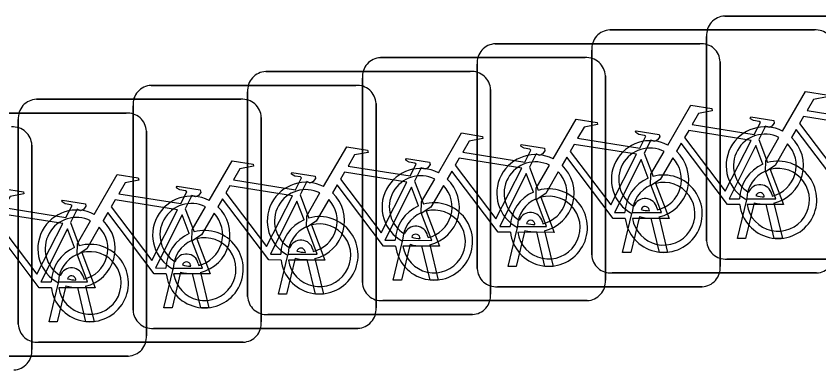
# Model space of a CAD drawing. Extents: x 162184 to 163154, y 385507 to 386516.
# Drawn here: x 162758.078 to 162761.379, y 386420 to 386421.456 of the extents above; entities that cross this region are included whole.
import ezdxf

# ---------------------------------------------------------------- set-up
doc = ezdxf.new("R2010")
doc.units = 0
doc.layers.add('IMGEO_Fietsenrek', color=7, linetype='Continuous')

msp = doc.modelspace()

# ---------------------------------------------------------------- linework, layer by layer
at = {"layer": 'IMGEO_Fietsenrek'}
for p, q in [((162760.9919, 386421.4555), (162761.8328, 386421.4555)), ((162761.8328, 386421.4555), (162760.9919, 386421.4555)), ((162760.5199, 386421.3985), (162761.3608, 386421.3985)), ((162761.3608, 386421.3985), (162760.5199, 386421.3985)), ((162760.9175, 386420.5309), (162760.9175, 386421.3718)), ((162760.9175, 386421.3718), (162760.9175, 386420.5309)), ((162760.0489, 386421.3415), (162760.8898, 386421.3415)), ((162760.8898, 386421.3415), (162760.0489, 386421.3415)), ((162760.4455, 386420.4739), (162760.4455, 386421.3148)), ((162760.4455, 386421.3148), (162760.4455, 386420.4739)), ((162759.5769, 386421.2845), (162760.4178, 386421.2845)), ((162760.4178, 386421.2845), (162759.5769, 386421.2845)), ((162760.9735, 386421.2671), (162760.9735, 386420.4262)), ((162760.9735, 386420.4262), (162760.9735, 386421.2671)), ((162759.9745, 386420.4169), (162759.9745, 386421.2578)), ((162759.9745, 386421.2578), (162759.9745, 386420.4169)), ((162759.1049, 386421.2275), (162759.9458, 386421.2275)), ((162759.9458, 386421.2275), (162759.1049, 386421.2275)), ((162759.5025, 386420.3599), (162759.5025, 386421.2008)), ((162759.5025, 386421.2008), (162759.5025, 386420.3599)), ((162760.5015, 386421.2101), (162760.5015, 386420.3692)), ((162760.5015, 386420.3692), (162760.5015, 386421.2101)), ((162758.6339, 386421.1705), (162759.4748, 386421.1705)), ((162759.4748, 386421.1705), (162758.6339, 386421.1705)), ((162759.0305, 386420.3029), (162759.0305, 386421.1438)), ((162759.0305, 386421.1438), (162759.0305, 386420.3029)), ((162760.0295, 386421.1531), (162760.0295, 386420.3122)), ((162760.0295, 386420.3122), (162760.0295, 386421.1531)), ((162758.1619, 386421.1135), (162759.0028, 386421.1135)), ((162759.0028, 386421.1135), (162758.1619, 386421.1135)), ((162758.5595, 386420.2459), (162758.5595, 386421.0868)), ((162758.5595, 386421.0868), (162758.5595, 386420.2459)), ((162759.5585, 386421.0961), (162759.5585, 386420.2552)), ((162759.5585, 386420.2552), (162759.5585, 386421.0961)), ((162757.6899, 386421.0565), (162758.5308, 386421.0565)), ((162758.5308, 386421.0565), (162757.6899, 386421.0565)), ((162759.0865, 386421.0391), (162759.0865, 386420.1982)), ((162759.0865, 386420.1982), (162759.0865, 386421.0391)), ((162758.0875, 386420.1889), (162758.0875, 386421.0298)), ((162758.0875, 386421.0298), (162758.0875, 386420.1889)), ((162758.6145, 386420.9821), (162758.6145, 386420.1412)), ((162758.6145, 386420.1412), (162758.6145, 386420.9821)), ((162761.1322, 386420.9482), (162761.1685, 386420.853)), ((162758.1435, 386420.9251), (162758.1435, 386420.0842)), ((162758.1435, 386420.0842), (162758.1435, 386420.9251)), ((162760.6612, 386420.8912), (162760.6975, 386420.796)), ((162760.1892, 386420.8342), (162760.2255, 386420.739)), ((162759.7172, 386420.7772), (162759.7535, 386420.682)), ((162759.2462, 386420.7202), (162759.2825, 386420.625)), ((162761.1549, 386420.7119), (162761.1539, 386420.7162)), ((162761.1856, 386420.7234), (162761.1874, 386420.7155)), ((162761.0445, 386420.5403), (162761.0828, 386420.7003)), ((162761.1132, 386420.6881), (162761.0779, 386420.5403)), ((162761.196, 386420.5403), (162761.1621, 386420.682)), ((162761.1944, 386420.6863), (162761.2294, 386420.5403)), ((162758.7742, 386420.6632), (162758.8105, 386420.568)), ((162760.5725, 386420.4833), (162760.6108, 386420.6433)), ((162760.6829, 386420.6549), (162760.6819, 386420.6592)), ((162760.7136, 386420.6664), (162760.7154, 386420.6585)), ((162758.3022, 386420.6062), (162758.3385, 386420.511)), ((162760.2426, 386420.6094), (162760.2444, 386420.6015)), ((162760.6412, 386420.6311), (162760.6059, 386420.4833)), ((162760.724, 386420.4833), (162760.6901, 386420.625)), ((162760.7224, 386420.6293), (162760.7574, 386420.4833)), ((162760.1015, 386420.4263), (162760.1398, 386420.5863)), ((162760.1702, 386420.5741), (162760.1349, 386420.4263)), ((162760.2119, 386420.5979), (162760.2109, 386420.6022)), ((162759.7399, 386420.5409), (162759.7389, 386420.5452)), ((162759.7706, 386420.5524), (162759.7724, 386420.5445)), ((162760.253, 386420.4263), (162760.2191, 386420.568)), ((162760.2514, 386420.5723), (162760.2864, 386420.4263)), ((162761.0779, 386420.5403), (162761.0445, 386420.5403)), ((162761.2294, 386420.5403), (162761.196, 386420.5403)), ((162759.6295, 386420.3693), (162759.6678, 386420.5293)), ((162759.6982, 386420.5171), (162759.6629, 386420.3693)), ((162759.781, 386420.3693), (162759.7471, 386420.511)), ((162759.7794, 386420.5153), (162759.8144, 386420.3693)), ((162759.2679, 386420.4839), (162759.2669, 386420.4882)), ((162759.2986, 386420.4954), (162759.3004, 386420.4875)), ((162760.6059, 386420.4833), (162760.5725, 386420.4833)), ((162760.7574, 386420.4833), (162760.724, 386420.4833)), ((162759.1575, 386420.3123), (162759.1958, 386420.4723)), ((162759.2262, 386420.4601), (162759.1909, 386420.3123)), ((162759.309, 386420.3123), (162759.2751, 386420.454)), ((162759.3074, 386420.4583), (162759.3424, 386420.3123)), ((162761.8421, 386420.4565), (162761.0012, 386420.4565)), ((162761.0012, 386420.4565), (162761.8421, 386420.4565)), ((162758.6865, 386420.2553), (162758.7248, 386420.4153)), ((162758.7969, 386420.4269), (162758.7959, 386420.4312)), ((162758.8276, 386420.4384), (162758.8294, 386420.4305)), ((162760.1349, 386420.4263), (162760.1015, 386420.4263)), ((162760.2864, 386420.4263), (162760.253, 386420.4263)), ((162758.3556, 386420.3814), (162758.3574, 386420.3735)), ((162758.7552, 386420.4031), (162758.7199, 386420.2553)), ((162758.838, 386420.2553), (162758.8041, 386420.397)), ((162758.8364, 386420.4013), (162758.8714, 386420.2553)), ((162761.3701, 386420.3995), (162760.5292, 386420.3995)), ((162760.5292, 386420.3995), (162761.3701, 386420.3995)), ((162758.2145, 386420.1983), (162758.2528, 386420.3583)), ((162758.2832, 386420.3461), (162758.2479, 386420.1983)), ((162758.3249, 386420.3699), (162758.3239, 386420.3742)), ((162758.3644, 386420.3443), (162758.3994, 386420.1983)), ((162759.6629, 386420.3693), (162759.6295, 386420.3693)), ((162759.8144, 386420.3693), (162759.781, 386420.3693)), ((162760.8991, 386420.3425), (162760.0582, 386420.3425)), ((162760.0582, 386420.3425), (162760.8991, 386420.3425)), ((162758.366, 386420.1983), (162758.3321, 386420.34)), ((162759.1909, 386420.3123), (162759.1575, 386420.3123)), ((162759.3424, 386420.3123), (162759.309, 386420.3123)), ((162760.4271, 386420.2855), (162759.5862, 386420.2855)), ((162759.5862, 386420.2855), (162760.4271, 386420.2855)), ((162758.7199, 386420.2553), (162758.6865, 386420.2553)), ((162758.8714, 386420.2553), (162758.838, 386420.2553)), ((162759.9551, 386420.2285), (162759.1142, 386420.2285)), ((162759.1142, 386420.2285), (162759.9551, 386420.2285)), ((162758.2479, 386420.1983), (162758.2145, 386420.1983)), ((162758.3994, 386420.1983), (162758.366, 386420.1983)), ((162759.4841, 386420.1715), (162758.6432, 386420.1715)), ((162758.6432, 386420.1715), (162759.4841, 386420.1715)), ((162759.0121, 386420.1145), (162758.1712, 386420.1145)), ((162758.1712, 386420.1145), (162759.0121, 386420.1145)), ((162758.5401, 386420.0575), (162757.6992, 386420.0575)), ((162757.6992, 386420.0575), (162758.5401, 386420.0575))]:
    msp.add_line(p, q, dxfattribs=at)
for points in [[(162761.2301, 386420.9822), (162761.3248, 386421.1457), (162761.411, 386421.1319), (162761.4127, 386421.1232), (162761.3566, 386421.1123), (162761.3304, 386421.067), (162761.5856, 386421.0262)], [(162760.7581, 386420.9252), (162760.8528, 386421.0887), (162760.939, 386421.0749), (162760.9407, 386421.0662), (162760.8846, 386421.0553), (162760.8584, 386421.01), (162761.1136, 386420.9692)], [(162761.1136, 386420.9692), (162761.1386, 386421.018), (162761.1335, 386421.022), (162761.1103, 386421.0257), (162761.0976, 386421.0332), (162761.0966, 386421.0363), (162761.0988, 386421.0409), (162761.1936, 386421.0258), (162761.1959, 386421.0155), (162761.1865, 386421.0031), (162761.1741, 386420.9967), (162761.1596, 386421.0029), (162761.1322, 386420.9482)], [(162761.5727, 386421.001), (162761.3159, 386421.042), (162761.2992, 386421.0132), (162761.4662, 386420.7929), (162761.5727, 386421.001)], [(162760.2871, 386420.8682), (162760.3818, 386421.0317), (162760.468, 386421.0179), (162760.4697, 386421.0092), (162760.4136, 386420.9983), (162760.3874, 386420.953), (162760.6426, 386420.9122)], [(162759.8151, 386420.8112), (162759.9098, 386420.9747), (162759.996, 386420.9609), (162759.9977, 386420.9522), (162759.9416, 386420.9413), (162759.9154, 386420.896), (162760.1706, 386420.8552)], [(162760.6426, 386420.9122), (162760.6676, 386420.961), (162760.6625, 386420.965), (162760.6393, 386420.9687), (162760.6266, 386420.9762), (162760.6256, 386420.9793), (162760.6278, 386420.9839), (162760.7226, 386420.9688), (162760.7249, 386420.9585), (162760.7155, 386420.9461), (162760.7031, 386420.9397), (162760.6886, 386420.9459), (162760.6612, 386420.8912)], [(162761.1007, 386420.944), (162760.8439, 386420.985), (162760.8272, 386420.9562), (162760.9942, 386420.7359), (162761.1007, 386420.944)], [(162761.5258, 386420.7375), (162761.4761, 386420.7376), (162761.2854, 386420.9893), (162761.2664, 386420.9565)], [(162761.2508, 386420.9297), (162761.1992, 386420.8405), (162761.1593, 386420.8145), (162761.1605, 386420.862), (162761.215, 386420.9562)], [(162759.3431, 386420.7542), (162759.4378, 386420.9177), (162759.524, 386420.9039), (162759.5257, 386420.8952), (162759.4696, 386420.8843), (162759.4434, 386420.839), (162759.6986, 386420.7982)], [(162760.1706, 386420.8552), (162760.1956, 386420.904), (162760.1905, 386420.908), (162760.1673, 386420.9117), (162760.1546, 386420.9192), (162760.1536, 386420.9223), (162760.1558, 386420.9269), (162760.2506, 386420.9118), (162760.2529, 386420.9015), (162760.2435, 386420.8891), (162760.2311, 386420.8827), (162760.2166, 386420.8889), (162760.1892, 386420.8342)], [(162760.6297, 386420.887), (162760.3729, 386420.928), (162760.3562, 386420.8992), (162760.5232, 386420.6789), (162760.6297, 386420.887)], [(162761.0538, 386420.6805), (162761.0041, 386420.6806), (162760.8134, 386420.9323), (162760.7944, 386420.8995)], [(162761.1487, 386420.846), (162761.1194, 386420.9228), (162761.01, 386420.7047), (162761.0527, 386420.7046)], [(162759.6986, 386420.7982), (162759.7236, 386420.847), (162759.7185, 386420.851), (162759.6953, 386420.8547), (162759.6826, 386420.8622), (162759.6816, 386420.8653), (162759.6838, 386420.8699), (162759.7786, 386420.8548), (162759.7809, 386420.8445), (162759.7715, 386420.8321), (162759.7591, 386420.8257), (162759.7446, 386420.8319), (162759.7172, 386420.7772)], [(162760.1577, 386420.83), (162759.9009, 386420.871), (162759.8842, 386420.8422), (162760.0512, 386420.6219), (162760.1577, 386420.83)], [(162760.5828, 386420.6235), (162760.5331, 386420.6236), (162760.3424, 386420.8753), (162760.3234, 386420.8425)], [(162760.7788, 386420.8727), (162760.7272, 386420.7835), (162760.6873, 386420.7575), (162760.6885, 386420.805), (162760.743, 386420.8992)], [(162758.8721, 386420.6972), (162758.9668, 386420.8607), (162759.053, 386420.8469), (162759.0547, 386420.8382), (162758.9986, 386420.8273), (162758.9724, 386420.782), (162759.2276, 386420.7412)], [(162760.3078, 386420.8157), (162760.2562, 386420.7265), (162760.2163, 386420.7005), (162760.2175, 386420.748), (162760.272, 386420.8422)], [(162760.6777, 386420.789), (162760.6484, 386420.8658), (162760.539, 386420.6477), (162760.5817, 386420.6476)], [(162759.2276, 386420.7412), (162759.2526, 386420.79), (162759.2475, 386420.794), (162759.2243, 386420.7977), (162759.2116, 386420.8052), (162759.2106, 386420.8083), (162759.2128, 386420.8129), (162759.3076, 386420.7978), (162759.3099, 386420.7875), (162759.3005, 386420.7751), (162759.2881, 386420.7687), (162759.2736, 386420.7749), (162759.2462, 386420.7202)], [(162759.6857, 386420.773), (162759.4289, 386420.814), (162759.4122, 386420.7852), (162759.5792, 386420.5649), (162759.6857, 386420.773)], [(162760.1108, 386420.5665), (162760.0611, 386420.5666), (162759.8704, 386420.8183), (162759.8514, 386420.7855)], [(162760.2057, 386420.732), (162760.1764, 386420.8088), (162760.067, 386420.5907), (162760.1097, 386420.5906)], [(162761.0827, 386420.7045), (162761.2026, 386420.7043), (162761.1594, 386420.8179)], [(162761.1792, 386420.8248), (162761.2342, 386420.6802), (162761.0841, 386420.6805)], [(162758.4001, 386420.6402), (162758.4948, 386420.8037), (162758.581, 386420.7899), (162758.5827, 386420.7812), (162758.5266, 386420.7703), (162758.5004, 386420.725), (162758.7556, 386420.6842)], [(162759.8358, 386420.7587), (162759.7842, 386420.6695), (162759.7443, 386420.6435), (162759.7455, 386420.691), (162759.8, 386420.7852)], [(162757.9281, 386420.5832), (162758.0228, 386420.7467), (162758.109, 386420.7329), (162758.1107, 386420.7242), (162758.0546, 386420.7133), (162758.0284, 386420.668), (162758.2836, 386420.6272)], [(162758.7556, 386420.6842), (162758.7806, 386420.733), (162758.7755, 386420.737), (162758.7523, 386420.7407), (162758.7396, 386420.7482), (162758.7386, 386420.7513), (162758.7408, 386420.7559), (162758.8356, 386420.7408), (162758.8379, 386420.7305), (162758.8285, 386420.7181), (162758.8161, 386420.7117), (162758.8016, 386420.7179), (162758.7742, 386420.6632)], [(162759.2147, 386420.716), (162758.9579, 386420.757), (162758.9412, 386420.7282), (162759.1082, 386420.5079), (162759.2147, 386420.716)], [(162759.6388, 386420.5095), (162759.5891, 386420.5096), (162759.3984, 386420.7613), (162759.3794, 386420.7285)], [(162759.7337, 386420.675), (162759.7044, 386420.7518), (162759.595, 386420.5337), (162759.6377, 386420.5336)], [(162760.6117, 386420.6475), (162760.7316, 386420.6473), (162760.6884, 386420.7609)], [(162760.7082, 386420.7678), (162760.7632, 386420.6232), (162760.6131, 386420.6235)], [(162759.3638, 386420.7017), (162759.3122, 386420.6125), (162759.2723, 386420.5865), (162759.2735, 386420.634), (162759.328, 386420.7282)], [(162760.2362, 386420.7108), (162760.2912, 386420.5662), (162760.1411, 386420.5665)], [(162758.2836, 386420.6272), (162758.3086, 386420.676), (162758.3035, 386420.68), (162758.2803, 386420.6837), (162758.2676, 386420.6912), (162758.2666, 386420.6943), (162758.2688, 386420.6989), (162758.3636, 386420.6838), (162758.3659, 386420.6735), (162758.3565, 386420.6611), (162758.3441, 386420.6547), (162758.3296, 386420.6609), (162758.3022, 386420.6062)], [(162758.7427, 386420.659), (162758.4859, 386420.7), (162758.4692, 386420.6712), (162758.6362, 386420.4509), (162758.7427, 386420.659)], [(162759.1678, 386420.4525), (162759.1181, 386420.4526), (162758.9274, 386420.7043), (162758.9084, 386420.6715)], [(162759.2627, 386420.618), (162759.2334, 386420.6948), (162759.124, 386420.4767), (162759.1667, 386420.4766)], [(162760.1397, 386420.5905), (162760.2596, 386420.5903), (162760.2164, 386420.7039)], [(162758.2707, 386420.602), (162758.0139, 386420.643), (162757.9972, 386420.6142), (162758.1642, 386420.3939), (162758.2707, 386420.602)], [(162758.6958, 386420.3955), (162758.6461, 386420.3956), (162758.4554, 386420.6473), (162758.4364, 386420.6145)], [(162758.8928, 386420.6447), (162758.8412, 386420.5555), (162758.8013, 386420.5295), (162758.8025, 386420.577), (162758.857, 386420.6712)], [(162759.6677, 386420.5335), (162759.7876, 386420.5333), (162759.7444, 386420.6469)], [(162759.7642, 386420.6538), (162759.8192, 386420.5092), (162759.6691, 386420.5095)], [(162758.4208, 386420.5877), (162758.3692, 386420.4985), (162758.3293, 386420.4725), (162758.3305, 386420.52), (162758.385, 386420.6142)], [(162758.7907, 386420.561), (162758.7614, 386420.6378), (162758.652, 386420.4197), (162758.6947, 386420.4196)], [(162758.2238, 386420.3385), (162758.1741, 386420.3386), (162757.9834, 386420.5903), (162757.9644, 386420.5575)], [(162758.3187, 386420.504), (162758.2894, 386420.5808), (162758.18, 386420.3627), (162758.2227, 386420.3626)], [(162759.1967, 386420.4765), (162759.3166, 386420.4763), (162759.2734, 386420.5899)], [(162759.2932, 386420.5968), (162759.3482, 386420.4522), (162759.1981, 386420.4525)], [(162758.8212, 386420.5398), (162758.8762, 386420.3952), (162758.7261, 386420.3955)], [(162758.7247, 386420.4195), (162758.8446, 386420.4193), (162758.8014, 386420.5329)], [(162758.2527, 386420.3625), (162758.3726, 386420.3623), (162758.3294, 386420.4759)], [(162758.3492, 386420.4828), (162758.4042, 386420.3382), (162758.2541, 386420.3385)]]:
    msp.add_lwpolyline(points, dxfattribs=at)
for centre, radius, start, end in [((162760.9952, 386421.3776), 0.0779, 92.4484, 184.2845), ((162760.9952, 386421.3776), 0.0779, 92.4484, 184.2845), ((162760.5232, 386421.3206), 0.0779, 92.4484, 184.2845), ((162760.5232, 386421.3206), 0.0779, 92.4484, 184.2845), ((162761.3666, 386421.3208), 0.0779, 2.4484, 94.2845), ((162761.3666, 386421.3208), 0.0779, 2.4484, 94.2845), ((162760.0522, 386421.2636), 0.0779, 92.4484, 184.2845), ((162760.0522, 386421.2636), 0.0779, 92.4484, 184.2845), ((162760.8956, 386421.2638), 0.0779, 2.4484, 94.2845), ((162760.8956, 386421.2638), 0.0779, 2.4484, 94.2845), ((162759.5802, 386421.2066), 0.0779, 92.4484, 184.2845), ((162759.5802, 386421.2066), 0.0779, 92.4484, 184.2845), ((162760.4236, 386421.2068), 0.0779, 2.4484, 94.2845), ((162760.4236, 386421.2068), 0.0779, 2.4484, 94.2845), ((162759.1082, 386421.1496), 0.0779, 92.4484, 184.2845), ((162759.1082, 386421.1496), 0.0779, 92.4484, 184.2845), ((162759.9516, 386421.1498), 0.0779, 2.4484, 94.2845), ((162759.9516, 386421.1498), 0.0779, 2.4484, 94.2845), ((162758.6372, 386421.0926), 0.0779, 92.4484, 184.2845), ((162758.6372, 386421.0926), 0.0779, 92.4484, 184.2845), ((162759.4806, 386421.0928), 0.0779, 2.4484, 94.2845), ((162759.4806, 386421.0928), 0.0779, 2.4484, 94.2845), ((162758.1652, 386421.0356), 0.0779, 92.4484, 184.2845), ((162758.1652, 386421.0356), 0.0779, 92.4484, 184.2845), ((162759.0086, 386421.0358), 0.0779, 2.4484, 94.2845), ((162759.0086, 386421.0358), 0.0779, 2.4484, 94.2845), ((162758.5366, 386420.9788), 0.0779, 2.4484, 94.2845), ((162758.5366, 386420.9788), 0.0779, 2.4484, 94.2845), ((162758.0656, 386420.9218), 0.0779, 2.4484, 94.2845), ((162758.0656, 386420.9218), 0.0779, 2.4484, 94.2845), ((162761.1571, 386420.8409), 0.159, 62.6766, 242.1369), ((162761.1571, 386420.8409), 0.129, 63.3192, 238.903), ((162760.6851, 386420.7839), 0.159, 62.6766, 242.1369), ((162761.1571, 386420.8409), 0.159, 283.5766, 46.6042), ((162760.6851, 386420.7839), 0.129, 63.3192, 238.903), ((162761.1571, 386420.8409), 0.129, 283.6043, 43.4302), ((162760.2141, 386420.7269), 0.159, 62.6766, 242.1369), ((162760.6851, 386420.7839), 0.129, 283.6043, 43.4302), ((162760.6851, 386420.7839), 0.159, 283.5766, 46.6042), ((162760.2141, 386420.7269), 0.129, 63.3192, 238.903), ((162760.2141, 386420.7269), 0.159, 283.5766, 46.6042), ((162761.2117, 386420.6999), 0.159, 113.3408, 178.3217), ((162761.2117, 386420.6999), 0.159, 187.0065, 105.7708), ((162759.7421, 386420.6699), 0.159, 62.6766, 242.1369), ((162760.2141, 386420.7269), 0.129, 283.6043, 43.4302), ((162761.2117, 386420.6999), 0.129, 113.923, 177.9556), ((162761.2117, 386420.6999), 0.129, 188.6715, 104.5883), ((162759.2701, 386420.6129), 0.159, 62.6766, 242.1369), ((162759.7421, 386420.6699), 0.129, 63.3192, 238.903), ((162759.7421, 386420.6699), 0.159, 283.5766, 46.6042), ((162760.7407, 386420.6429), 0.159, 113.3408, 178.3217), ((162760.7407, 386420.6429), 0.159, 187.0065, 105.7708), ((162760.7407, 386420.6429), 0.129, 188.6715, 104.5883), ((162759.2701, 386420.6129), 0.129, 63.3192, 238.903), ((162759.7421, 386420.6699), 0.129, 283.6043, 43.4302), ((162760.2687, 386420.5859), 0.159, 187.0065, 105.7708), ((162760.7407, 386420.6429), 0.129, 113.923, 177.9556), ((162761.1369, 386420.7123), 0.0499, 12.8025, 158.6934), ((162758.7991, 386420.5559), 0.159, 62.6766, 242.1369), ((162759.2701, 386420.6129), 0.159, 283.5766, 46.6042), ((162760.2687, 386420.5859), 0.159, 113.3408, 178.3217), ((162760.2687, 386420.5859), 0.129, 188.6715, 104.5883), ((162760.6649, 386420.6553), 0.0499, 12.8025, 158.6934), ((162761.1369, 386420.7123), 0.0174, 12.8025, 163.4502), ((162761.1571, 386420.8409), 0.129, 253.415, 269.0204), ((162758.7991, 386420.5559), 0.129, 63.3192, 238.903), ((162759.2701, 386420.6129), 0.129, 283.6043, 43.4302), ((162759.7967, 386420.5289), 0.159, 113.3408, 178.3217), ((162759.7967, 386420.5289), 0.159, 187.0065, 105.7708), ((162760.2687, 386420.5859), 0.129, 113.923, 177.9556), ((162760.6649, 386420.6553), 0.0174, 12.8025, 163.4502), ((162761.1571, 386420.8409), 0.159, 253.9967, 271.7867), ((162758.3271, 386420.4989), 0.159, 62.6766, 242.1369), ((162758.7991, 386420.5559), 0.129, 283.6043, 43.4302), ((162758.7991, 386420.5559), 0.159, 283.5766, 46.6042), ((162759.7967, 386420.5289), 0.129, 113.923, 177.9556), ((162759.7967, 386420.5289), 0.129, 188.6715, 104.5883), ((162760.1939, 386420.5983), 0.0499, 12.8025, 158.6934), ((162760.6851, 386420.7839), 0.129, 253.415, 269.0204), ((162758.3271, 386420.4989), 0.129, 63.3192, 238.903), ((162758.3271, 386420.4989), 0.159, 283.5766, 46.6042), ((162759.3257, 386420.4719), 0.159, 113.3408, 178.3217), ((162759.3257, 386420.4719), 0.159, 187.0065, 105.7708), ((162760.1939, 386420.5983), 0.0174, 12.8025, 163.4502), ((162760.6851, 386420.7839), 0.159, 253.9967, 271.7867), ((162758.3271, 386420.4989), 0.129, 283.6043, 43.4302), ((162758.8537, 386420.4149), 0.159, 187.0065, 105.7708), ((162759.3257, 386420.4719), 0.129, 113.923, 177.9556), ((162759.3257, 386420.4719), 0.129, 188.6715, 104.5883), ((162759.7219, 386420.5413), 0.0499, 12.8025, 158.6934), ((162760.2141, 386420.7269), 0.159, 253.9967, 271.7867), ((162760.2141, 386420.7269), 0.129, 253.415, 269.0204), ((162758.8537, 386420.4149), 0.159, 113.3408, 178.3217), ((162758.8537, 386420.4149), 0.129, 188.6715, 104.5883), ((162759.7219, 386420.5413), 0.0174, 12.8025, 163.4502), ((162759.7421, 386420.6699), 0.129, 253.415, 269.0204), ((162758.3817, 386420.3579), 0.159, 187.0065, 105.7708), ((162758.8537, 386420.4149), 0.129, 113.923, 177.9556), ((162759.2499, 386420.4843), 0.0499, 12.8025, 158.6934), ((162759.7421, 386420.6699), 0.159, 253.9967, 271.7867), ((162760.9954, 386420.5342), 0.0779, 182.4484, 274.2845), ((162760.9954, 386420.5342), 0.0779, 182.4484, 274.2845), ((162758.3817, 386420.3579), 0.159, 113.3408, 178.3217), ((162758.3817, 386420.3579), 0.129, 113.923, 177.9556), ((162758.3817, 386420.3579), 0.129, 188.6715, 104.5883), ((162758.7789, 386420.4273), 0.0499, 12.8025, 158.6934), ((162759.2499, 386420.4843), 0.0174, 12.8025, 163.4502), ((162759.2701, 386420.6129), 0.129, 253.415, 269.0204), ((162760.5234, 386420.4772), 0.0779, 182.4484, 274.2845), ((162760.5234, 386420.4772), 0.0779, 182.4484, 274.2845), ((162761.3668, 386420.4774), 0.0779, 272.4484, 4.2845), ((162761.3668, 386420.4774), 0.0779, 272.4484, 4.2845), ((162758.7789, 386420.4273), 0.0174, 12.8025, 163.4502), ((162759.2701, 386420.6129), 0.159, 253.9967, 271.7867), ((162758.3069, 386420.3703), 0.0499, 12.8025, 158.6934), ((162758.7991, 386420.5559), 0.129, 253.415, 269.0204), ((162760.0524, 386420.4202), 0.0779, 182.4484, 274.2845), ((162760.0524, 386420.4202), 0.0779, 182.4484, 274.2845), ((162760.8958, 386420.4204), 0.0779, 272.4484, 4.2845), ((162760.8958, 386420.4204), 0.0779, 272.4484, 4.2845), ((162758.3069, 386420.3703), 0.0174, 12.8025, 163.4502), ((162758.3271, 386420.4989), 0.129, 253.415, 269.0204), ((162758.7991, 386420.5559), 0.159, 253.9967, 271.7867), ((162758.3271, 386420.4989), 0.159, 253.9967, 271.7867), ((162759.5804, 386420.3632), 0.0779, 182.4484, 274.2845), ((162759.5804, 386420.3632), 0.0779, 182.4484, 274.2845), ((162760.4238, 386420.3634), 0.0779, 272.4484, 4.2845), ((162760.4238, 386420.3634), 0.0779, 272.4484, 4.2845), ((162759.9518, 386420.3064), 0.0779, 272.4484, 4.2845), ((162759.9518, 386420.3064), 0.0779, 272.4484, 4.2845), ((162759.1084, 386420.3062), 0.0779, 182.4484, 274.2845), ((162759.1084, 386420.3062), 0.0779, 182.4484, 274.2845), ((162758.6374, 386420.2492), 0.0779, 182.4484, 274.2845), ((162758.6374, 386420.2492), 0.0779, 182.4484, 274.2845), ((162759.4808, 386420.2494), 0.0779, 272.4484, 4.2845), ((162759.4808, 386420.2494), 0.0779, 272.4484, 4.2845), ((162758.1654, 386420.1922), 0.0779, 182.4484, 274.2845), ((162758.1654, 386420.1922), 0.0779, 182.4484, 274.2845), ((162759.0088, 386420.1924), 0.0779, 272.4484, 4.2845), ((162759.0088, 386420.1924), 0.0779, 272.4484, 4.2845), ((162758.5368, 386420.1354), 0.0779, 272.4484, 4.2845), ((162758.5368, 386420.1354), 0.0779, 272.4484, 4.2845), ((162758.0658, 386420.0784), 0.0779, 272.4484, 4.2845), ((162758.0658, 386420.0784), 0.0779, 272.4484, 4.2845)]:
    msp.add_arc(centre, radius, start, end, dxfattribs=at)

doc.saveas('drawing.dxf')
